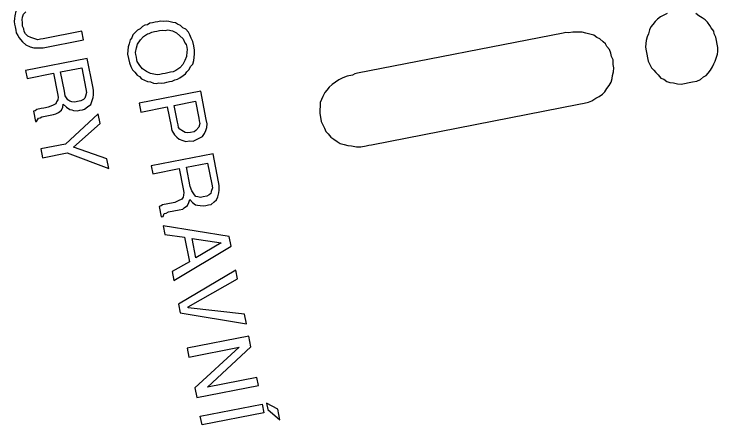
# Model space of a CAD drawing. Extents: x -545736 to -544888, y -1122892 to -1119128.
# Drawn here: x -545071.21 to -545065.54, y -1122824.64 to -1122821.33 of the extents above; entities that cross this region are included whole.
import ezdxf

# ---------------------------------------------------------------- set-up
doc = ezdxf.new("R2010")
doc.units = 0
doc.layers.add('Rozpiska', color=7, linetype='Continuous')

msp = doc.modelspace()

# ---------------------------------------------------------------- linework, layer by layer
at = {"layer": 'Rozpiska'}
for p, q in [((-545071.2068, -1122821.3407), (-545071.2097, -1122821.3634)), ((-545071.1995, -1122821.3023), (-545071.2068, -1122821.3407)), ((-545071.1487, -1122821.3736), (-545071.1457, -1122821.3509)), ((-545071.1457, -1122821.3509), (-545071.1357, -1122821.3268)), ((-545071.1357, -1122821.3268), (-545071.1171, -1122821.3084)), ((-545065.9991, -1122821.3479), (-545066.0248, -1122821.3677)), ((-545065.972, -1122821.3353), (-545065.9991, -1122821.3479)), ((-545065.945, -1122821.3226), (-545065.972, -1122821.3353)), ((-545065.6906, -1122821.3393), (-545065.7161, -1122821.3221)), ((-545065.6651, -1122821.3564), (-545065.6906, -1122821.3393)), ((-545065.6396, -1122821.3736), (-545065.6651, -1122821.3564)), ((-545071.2097, -1122821.3634), (-545071.2127, -1122821.3861)), ((-545071.2127, -1122821.3861), (-545071.2085, -1122821.4075)), ((-545071.2085, -1122821.4075), (-545071.2043, -1122821.4288)), ((-545071.1445, -1122821.395), (-545071.1487, -1122821.3736)), ((-545071.146, -1122821.4248), (-545071.1445, -1122821.395)), ((-545066.0605, -1122821.4117), (-545066.079, -1122821.4301)), ((-545066.0433, -1122821.3861), (-545066.0605, -1122821.4117)), ((-545066.0248, -1122821.3677), (-545066.0433, -1122821.3861)), ((-545065.6212, -1122821.3921), (-545065.6396, -1122821.3736)), ((-545065.6014, -1122821.4178), (-545065.6212, -1122821.3921)), ((-545071.2043, -1122821.4288), (-545071.1988, -1122821.4573)), ((-545071.1988, -1122821.4573), (-545071.1946, -1122821.4786)), ((-545071.1347, -1122821.4447), (-545071.146, -1122821.4248)), ((-545071.1306, -1122821.4661), (-545071.1347, -1122821.4447)), ((-545071.1193, -1122821.486), (-545071.1306, -1122821.4661)), ((-545070.6658, -1122821.4637), (-545070.9787, -1122821.525)), ((-545070.6519, -1122821.5349), (-545070.6658, -1122821.4637)), ((-545066.706, -1122821.4715), (-545066.7416, -1122821.4785)), ((-545066.6691, -1122821.4717), (-545066.706, -1122821.4715)), ((-545066.6321, -1122821.4718), (-545066.6691, -1122821.4717)), ((-545066.0891, -1122821.4542), (-545066.0977, -1122821.4854)), ((-545066.079, -1122821.4301), (-545066.0891, -1122821.4542)), ((-545065.5901, -1122821.4378), (-545065.6014, -1122821.4178)), ((-545065.5703, -1122821.4634), (-545065.5901, -1122821.4378)), ((-545065.5662, -1122821.4848), (-545065.5703, -1122821.4634)), ((-545071.1946, -1122821.4786), (-545071.1833, -1122821.4986)), ((-545071.1833, -1122821.4986), (-545071.172, -1122821.5185)), ((-545071.172, -1122821.5185), (-545071.1621, -1122821.5313)), ((-545071.1009, -1122821.5046), (-545071.1193, -1122821.486)), ((-545071.0768, -1122821.5146), (-545071.1009, -1122821.5046)), ((-545071.0526, -1122821.5247), (-545071.0768, -1122821.5146)), ((-545071.0214, -1122821.5333), (-545071.0526, -1122821.5247)), ((-545070.9787, -1122821.525), (-545071.0001, -1122821.5292)), ((-545066.7856, -1122821.4797), (-545068.4428, -1122821.8041)), ((-545066.7643, -1122821.4756), (-545066.7856, -1122821.4797)), ((-545066.7416, -1122821.4785), (-545066.7643, -1122821.4756)), ((-545066.6009, -1122821.4805), (-545066.6321, -1122821.4718)), ((-545066.5696, -1122821.4892), (-545066.6009, -1122821.4805)), ((-545066.5384, -1122821.4978), (-545066.5696, -1122821.4892)), ((-545066.5129, -1122821.515), (-545066.5384, -1122821.4978)), ((-545066.4888, -1122821.525), (-545066.5129, -1122821.515)), ((-545066.4619, -1122821.5493), (-545066.4888, -1122821.525)), ((-545066.1078, -1122821.5095), (-545066.1164, -1122821.5408)), ((-545066.0977, -1122821.4854), (-545066.1078, -1122821.5095)), ((-545065.5535, -1122821.5118), (-545065.5662, -1122821.4848)), ((-545065.5479, -1122821.5403), (-545065.5535, -1122821.5118)), ((-545071.1621, -1122821.5313), (-545071.1437, -1122821.5499)), ((-545071.1437, -1122821.5499), (-545071.1168, -1122821.5742)), ((-545071.1168, -1122821.5742), (-545071.0842, -1122821.5899)), ((-545071.0001, -1122821.5292), (-545071.0214, -1122821.5333)), ((-545070.979, -1122821.5989), (-545070.6519, -1122821.5349)), ((-545066.4435, -1122821.5678), (-545066.4619, -1122821.5493)), ((-545066.4322, -1122821.5878), (-545066.4435, -1122821.5678)), ((-545066.1194, -1122821.5635), (-545066.1209, -1122821.5933)), ((-545066.1164, -1122821.5408), (-545066.1194, -1122821.5635)), ((-545065.5423, -1122821.5687), (-545065.5479, -1122821.5403)), ((-545065.5368, -1122821.5972), (-545065.5423, -1122821.5687)), ((-545071.0842, -1122821.5899), (-545071.0529, -1122821.5986)), ((-545071.0529, -1122821.5986), (-545071.016, -1122821.5987)), ((-545071.016, -1122821.5987), (-545070.979, -1122821.5989)), ((-545066.4124, -1122821.6135), (-545066.4322, -1122821.5878)), ((-545066.3997, -1122821.6405), (-545066.4124, -1122821.6135)), ((-545066.3941, -1122821.669), (-545066.3997, -1122821.6405)), ((-545066.1209, -1122821.5933), (-545066.1154, -1122821.6218)), ((-545066.1154, -1122821.6218), (-545066.1098, -1122821.6502)), ((-545065.5413, -1122821.6497), (-545065.5383, -1122821.627)), ((-545065.5383, -1122821.627), (-545065.5368, -1122821.5972)), ((-545066.3814, -1122821.696), (-545066.3941, -1122821.669)), ((-545066.3816, -1122821.733), (-545066.3814, -1122821.696)), ((-545066.1098, -1122821.6502), (-545066.1042, -1122821.6787)), ((-545066.1042, -1122821.6787), (-545066.0987, -1122821.7071)), ((-545065.56, -1122821.7051), (-545065.5499, -1122821.681)), ((-545065.5499, -1122821.681), (-545065.5413, -1122821.6497)), ((-545066.376, -1122821.7614), (-545066.3816, -1122821.733)), ((-545066.0987, -1122821.7071), (-545066.086, -1122821.7342)), ((-545066.086, -1122821.7342), (-545066.0733, -1122821.7612)), ((-545065.5972, -1122821.7788), (-545065.5801, -1122821.7533)), ((-545065.5801, -1122821.7533), (-545065.57, -1122821.7292)), ((-545065.57, -1122821.7292), (-545065.56, -1122821.7051)), ((-545068.4641, -1122821.8082), (-545068.4841, -1122821.8195)), ((-545068.4428, -1122821.8041), (-545068.4641, -1122821.8082)), ((-545066.3862, -1122821.8225), (-545066.3776, -1122821.7913)), ((-545066.3776, -1122821.7913), (-545066.376, -1122821.7614)), ((-545066.0733, -1122821.7612), (-545066.0549, -1122821.7798)), ((-545066.0549, -1122821.7798), (-545066.0365, -1122821.7984)), ((-545066.0365, -1122821.7984), (-545066.0181, -1122821.8169)), ((-545065.6329, -1122821.8228), (-545065.6144, -1122821.8044)), ((-545065.6144, -1122821.8044), (-545065.5972, -1122821.7788)), ((-545068.5951, -1122821.856), (-545068.6208, -1122821.8758)), ((-545068.5609, -1122821.842), (-545068.5951, -1122821.856)), ((-545068.5268, -1122821.8279), (-545068.5609, -1122821.842)), ((-545068.4841, -1122821.8195), (-545068.5268, -1122821.8279)), ((-545066.3978, -1122821.8765), (-545066.3892, -1122821.8452)), ((-545066.3892, -1122821.8452), (-545066.3862, -1122821.8225)), ((-545066.0181, -1122821.8169), (-545065.9983, -1122821.8426)), ((-545065.9983, -1122821.8426), (-545065.9742, -1122821.8526)), ((-545065.9742, -1122821.8526), (-545065.9487, -1122821.8698)), ((-545065.7412, -1122821.8735), (-545065.7056, -1122821.8665)), ((-545065.7056, -1122821.8665), (-545065.6785, -1122821.8538)), ((-545065.6785, -1122821.8538), (-545065.6529, -1122821.834)), ((-545065.6529, -1122821.834), (-545065.6329, -1122821.8228)), ((-545068.6721, -1122821.9154), (-545068.6893, -1122821.9409)), ((-545068.6464, -1122821.8956), (-545068.6721, -1122821.9154)), ((-545068.6208, -1122821.8758), (-545068.6464, -1122821.8956)), ((-545066.4321, -1122821.9275), (-545066.415, -1122821.902)), ((-545066.415, -1122821.902), (-545066.3978, -1122821.8765)), ((-545065.9487, -1122821.8698), (-545065.9245, -1122821.8798)), ((-545065.9245, -1122821.8798), (-545065.8947, -1122821.8814)), ((-545065.8947, -1122821.8814), (-545065.8635, -1122821.89)), ((-545065.8635, -1122821.89), (-545065.8336, -1122821.8916)), ((-545065.8336, -1122821.8916), (-545065.8052, -1122821.886)), ((-545065.8052, -1122821.886), (-545065.7696, -1122821.879)), ((-545065.7696, -1122821.879), (-545065.7412, -1122821.8735)), ((-545068.7078, -1122821.9593), (-545068.7236, -1122821.9919)), ((-545068.6893, -1122821.9409), (-545068.7078, -1122821.9593)), ((-545066.4935, -1122821.9912), (-545066.4679, -1122821.9714)), ((-545066.4679, -1122821.9714), (-545066.4493, -1122821.953)), ((-545066.4493, -1122821.953), (-545066.4321, -1122821.9275)), ((-545068.7336, -1122822.0161), (-545068.7437, -1122822.0402)), ((-545068.7236, -1122821.9919), (-545068.7336, -1122822.0161)), ((-545066.616, -1122822.0447), (-545066.5804, -1122822.0377)), ((-545066.5804, -1122822.0377), (-545066.5534, -1122822.0251)), ((-545066.5534, -1122822.0251), (-545066.5206, -1122822.0039)), ((-545066.5206, -1122822.0039), (-545066.4935, -1122821.9912)), ((-545068.7452, -1122822.07), (-545068.7468, -1122822.0999)), ((-545068.7437, -1122822.0402), (-545068.7452, -1122822.07)), ((-545068.3301, -1122822.3802), (-545066.6587, -1122822.053)), ((-545066.6587, -1122822.053), (-545066.616, -1122822.0447)), ((-545070.5349, -1122822.1323), (-545070.7975, -1122822.3757)), ((-545070.5196, -1122822.2105), (-545070.5349, -1122822.1323)), ((-545068.7468, -1122822.0999), (-545068.7483, -1122822.1297)), ((-545068.7483, -1122822.1297), (-545068.7428, -1122822.1582)), ((-545068.7428, -1122822.1582), (-545068.7358, -1122822.1937)), ((-545068.7358, -1122822.1937), (-545068.7231, -1122822.2208)), ((-545070.7336, -1122822.4001), (-545070.5196, -1122822.2105)), ((-545068.7231, -1122822.2208), (-545068.7104, -1122822.2478)), ((-545068.7104, -1122822.2478), (-545068.6977, -1122822.2749)), ((-545068.6977, -1122822.2749), (-545068.6793, -1122822.2934)), ((-545068.6793, -1122822.2934), (-545068.6596, -1122822.3191)), ((-545068.6596, -1122822.3191), (-545068.634, -1122822.3363)), ((-545070.7975, -1122822.3757), (-545070.9966, -1122822.4147)), ((-545068.634, -1122822.3363), (-545068.6085, -1122822.3534)), ((-545068.6085, -1122822.3534), (-545068.583, -1122822.3706)), ((-545068.583, -1122822.3706), (-545068.5518, -1122822.3793)), ((-545068.5518, -1122822.3793), (-545068.5205, -1122822.3879)), ((-545070.9966, -1122822.4147), (-545070.9827, -1122822.4858)), ((-545070.4639, -1122822.495), (-545070.7336, -1122822.4001)), ((-545068.5205, -1122822.3879), (-545068.4907, -1122822.3895)), ((-545068.4907, -1122822.3895), (-545068.4524, -1122822.3967)), ((-545068.4524, -1122822.3967), (-545068.4154, -1122822.3969)), ((-545068.4154, -1122822.3969), (-545068.3727, -1122822.3885)), ((-545068.3727, -1122822.3885), (-545068.3514, -1122822.3843)), ((-545068.3514, -1122822.3843), (-545068.3301, -1122822.3802)), ((-545070.9827, -1122822.4858), (-545070.7835, -1122822.4468)), ((-545070.7835, -1122822.4468), (-545070.4486, -1122822.5733)), ((-545070.4486, -1122822.5733), (-545070.4639, -1122822.495)), ((-545069.4244, -1122823.3919), (-545069.8875, -1122823.6672)), ((-545069.4105, -1122823.463), (-545069.4244, -1122823.3919)), ((-545069.8094, -1122823.6888), (-545069.4105, -1122823.463)), ((-545069.8875, -1122823.6672), (-545069.8735, -1122823.7383)), ((-545069.8735, -1122823.7383), (-545069.3395, -1122823.8258)), ((-545069.808, -1122823.6959), (-545069.8094, -1122823.6888)), ((-545069.3548, -1122823.7475), (-545069.808, -1122823.6959)), ((-545069.3395, -1122823.8258), (-545069.3548, -1122823.7475)), ((-545069.32, -1122823.9253), (-545069.8179, -1122824.0228)), ((-545069.3033, -1122824.0107), (-545069.32, -1122823.9253)), ((-545069.8179, -1122824.0228), (-545069.8039, -1122824.0939)), ((-545069.8039, -1122824.0939), (-545069.3985, -1122824.0145)), ((-545069.3985, -1122824.0145), (-545069.7552, -1122824.3428)), ((-545069.6529, -1122824.3376), (-545069.3033, -1122824.0107)), ((-545069.2546, -1122824.2596), (-545069.6529, -1122824.3376)), ((-545069.242, -1122824.3236), (-545069.2546, -1122824.2596)), ((-545069.7552, -1122824.3428), (-545069.7399, -1122824.4211)), ((-545069.7399, -1122824.4211), (-545069.242, -1122824.3236)), ((-545069.7107, -1122824.5704), (-545069.2128, -1122824.473)), ((-545069.2128, -1122824.473), (-545069.1989, -1122824.5441)), ((-545069.0865, -1122824.5147), (-545069.1772, -1122824.466)), ((-545069.1772, -1122824.466), (-545069.1675, -1122824.5158)), ((-545069.1675, -1122824.5158), (-545069.0698, -1122824.6001)), ((-545069.0698, -1122824.6001), (-545069.0865, -1122824.5147)), ((-545069.6967, -1122824.6415), (-545069.7107, -1122824.5704)), ((-545069.1989, -1122824.5441), (-545069.6967, -1122824.6415))]:
    msp.add_line(p, q, dxfattribs=at)
for points in [[(-545070.2955, -1122821.6202), (-545070.297, -1122821.65), (-545070.29, -1122821.6856), (-545070.2831, -1122821.7211), (-545070.2704, -1122821.7482), (-545070.2577, -1122821.7753), (-545070.2393, -1122821.7938), (-545070.2195, -1122821.8195), (-545070.2025, -1122821.8309), (-545070.1841, -1122821.8495), (-545070.16, -1122821.8595), (-545070.1359, -1122821.8696), (-545070.1131, -1122821.8725), (-545070.089, -1122821.8826), (-545070.0663, -1122821.8855), (-545070.045, -1122821.8813), (-545070.0222, -1122821.8843), (-545070.0009, -1122821.8801), (-545069.9796, -1122821.8759), (-545069.9582, -1122821.8717), (-545069.9369, -1122821.8676), (-545069.9169, -1122821.8563), (-545069.8956, -1122821.8521), (-545069.8757, -1122821.8408), (-545069.85, -1122821.821), (-545069.83, -1122821.8097), (-545069.8186, -1122821.7927), (-545069.8001, -1122821.7743), (-545069.79, -1122821.7502), (-545069.7715, -1122821.7318), (-545069.7628, -1122821.7006), (-545069.7599, -1122821.6778), (-545069.7583, -1122821.648), (-545069.7568, -1122821.6181), (-545069.7637, -1122821.5826), (-545069.7707, -1122821.547), (-545069.7834, -1122821.52), (-545069.7961, -1122821.4929), (-545069.8073, -1122821.473), (-545069.8271, -1122821.4473), (-545069.8513, -1122821.4372), (-545069.8697, -1122821.4187), (-545069.8938, -1122821.4086), (-545069.9108, -1122821.3972), (-545069.9335, -1122821.3943), (-545069.9647, -1122821.3856), (-545069.9875, -1122821.3827), (-545070.0088, -1122821.3868), (-545070.0315, -1122821.3839), (-545070.0529, -1122821.3881), (-545070.0742, -1122821.3923), (-545070.0956, -1122821.3964), (-545070.1169, -1122821.4006), (-545070.1368, -1122821.4119), (-545070.1582, -1122821.4161), (-545070.1781, -1122821.4274), (-545070.1967, -1122821.4458), (-545070.2166, -1122821.4571), (-545070.2352, -1122821.4755), (-545070.2537, -1122821.4939), (-545070.2638, -1122821.518), (-545070.2752, -1122821.535), (-545070.2839, -1122821.5662), (-545070.2939, -1122821.5903), (-545070.2955, -1122821.6202)], [(-545070.2219, -1122821.6944), (-545070.226, -1122821.6731), (-545070.2302, -1122821.6517), (-545070.233, -1122821.6375), (-545070.2257, -1122821.5992), (-545070.2171, -1122821.5679), (-545070.1942, -1122821.5339), (-545070.1699, -1122821.507), (-545070.1371, -1122821.4858), (-545070.1229, -1122821.483), (-545070.103, -1122821.4717), (-545070.0816, -1122821.4676), (-545070.0603, -1122821.4634), (-545070.039, -1122821.4592), (-545070.0176, -1122821.455), (-545069.9949, -1122821.458), (-545069.9736, -1122821.4538), (-545069.9352, -1122821.4611), (-545069.9026, -1122821.4768), (-545069.8757, -1122821.5011), (-545069.8488, -1122821.5254), (-545069.8347, -1122821.5595), (-545069.8248, -1122821.5724), (-545069.8206, -1122821.5937), (-545069.8165, -1122821.6151), (-545069.8208, -1122821.6307), (-545069.8209, -1122821.6676), (-545069.8367, -1122821.7002), (-545069.8525, -1122821.7329), (-545069.8767, -1122821.7598), (-545069.9095, -1122821.781), (-545069.9295, -1122821.7923), (-545069.9508, -1122821.7964), (-545069.9721, -1122821.8006), (-545069.9935, -1122821.8048), (-545070.0148, -1122821.809), (-545070.0362, -1122821.8131), (-545070.0575, -1122821.8173), (-545070.0731, -1122821.813), (-545070.1115, -1122821.8057), (-545070.1441, -1122821.7899), (-545070.1781, -1122821.7671), (-545070.1979, -1122821.7414), (-545070.2191, -1122821.7086), (-545070.2219, -1122821.6944)], [(-545071.108, -1122821.8457), (-545070.8946, -1122821.8039), (-545070.8626, -1122821.9675), (-545070.857, -1122821.9959), (-545070.8599, -1122822.0187), (-545070.8714, -1122822.0357), (-545070.8757, -1122822.0513), (-545070.9028, -1122822.064), (-545070.9369, -1122822.078), (-545070.9583, -1122822.0822), (-545070.9725, -1122822.085), (-545070.9938, -1122822.0892), (-545071.0294, -1122822.0961), (-545071.0422, -1122822.106), (-545071.0565, -1122822.1088), (-545071.0398, -1122822.1942), (-545071.0326, -1122822.1928), (-545071.0155, -1122822.1673), (-545071.0013, -1122822.1645), (-545070.9884, -1122822.1546), (-545070.896, -1122822.1365), (-545070.8746, -1122822.1323), (-545070.8547, -1122822.121), (-545070.829, -1122822.1012), (-545070.819, -1122822.0771), (-545070.816, -1122822.0544), (-545070.7891, -1122822.0787), (-545070.7636, -1122822.0958), (-545070.748, -1122822.1001), (-545070.7324, -1122822.1045), (-545070.7025, -1122822.106), (-545070.6812, -1122822.1018), (-545070.6599, -1122822.0977), (-545070.6456, -1122822.0949), (-545070.62, -1122822.0751), (-545070.5943, -1122822.0553), (-545070.5843, -1122822.0312), (-545070.5756, -1122821.9999), (-545070.5727, -1122821.9772), (-545070.5725, -1122821.9403), (-545070.5781, -1122821.9118), (-545070.6226, -1122821.6842), (-545071.1205, -1122821.7817), (-545071.108, -1122821.8457)], [(-545070.8377, -1122821.7928), (-545070.667, -1122821.7594), (-545070.6336, -1122821.9301), (-545070.628, -1122821.9585), (-545070.6367, -1122821.9897), (-545070.641, -1122822.0054), (-545070.6538, -1122822.0153), (-545070.6738, -1122822.0265), (-545070.7022, -1122822.0321), (-545070.7236, -1122822.0363), (-545070.7463, -1122822.0334), (-545070.7619, -1122822.029), (-545070.7789, -1122822.0176), (-545070.8001, -1122821.9848), (-545070.8071, -1122821.9492), (-545070.8377, -1122821.7928)], [(-545070.1909, -1122822.1167), (-545069.9775, -1122822.0749), (-545069.9469, -1122822.2314), (-545069.9427, -1122822.2527), (-545069.94, -1122822.2669), (-545069.9188, -1122822.2997), (-545069.9004, -1122822.3183), (-545069.882, -1122822.3368), (-545069.8507, -1122822.3455), (-545069.8266, -1122822.3555), (-545069.7982, -1122822.35), (-545069.7683, -1122822.3515), (-545069.7413, -1122822.3388), (-545069.7213, -1122822.3275), (-545069.6943, -1122822.3148), (-545069.6771, -1122822.2893), (-545069.6671, -1122822.2652), (-545069.657, -1122822.2411), (-545069.6555, -1122822.2113), (-545069.6624, -1122822.1757), (-545069.707, -1122821.9481), (-545070.2048, -1122822.0455), (-545070.1909, -1122822.1167)], [(-545069.9206, -1122822.0638), (-545069.7499, -1122822.0304), (-545069.7235, -1122822.1655), (-545069.7193, -1122822.1868), (-545069.7151, -1122822.2082), (-545069.7238, -1122822.2394), (-545069.7481, -1122822.2663), (-545069.7609, -1122822.2762), (-545069.7894, -1122822.2818), (-545069.8107, -1122822.2859), (-545069.8334, -1122822.283), (-545069.8589, -1122822.2658), (-545069.8759, -1122822.2544), (-545069.8858, -1122822.2416), (-545069.89, -1122822.2202), (-545069.8942, -1122822.1989), (-545069.9206, -1122822.0638)], [(-545069.6081, -1122822.4531), (-545070.106, -1122822.5505), (-545070.0935, -1122822.6145), (-545069.8801, -1122822.5728), (-545069.8481, -1122822.7363), (-545069.8425, -1122822.7648), (-545069.8454, -1122822.7875), (-545069.8498, -1122822.8031), (-545069.8612, -1122822.8202), (-545069.8883, -1122822.8328), (-545069.9153, -1122822.8455), (-545069.9438, -1122822.8511), (-545069.958, -1122822.8539), (-545069.9722, -1122822.8566), (-545070.0149, -1122822.865), (-545070.0277, -1122822.8749), (-545070.042, -1122822.8777), (-545070.0253, -1122822.963), (-545070.011, -1122822.9602), (-545070.001, -1122822.9361), (-545069.9868, -1122822.9333), (-545069.9668, -1122822.9221), (-545069.8815, -1122822.9053), (-545069.853, -1122822.8998), (-545069.8402, -1122822.8899), (-545069.8145, -1122822.8701), (-545069.8045, -1122822.846), (-545069.7944, -1122822.8218), (-545069.7746, -1122822.8475), (-545069.7491, -1122822.8647), (-545069.7335, -1122822.869), (-545069.7108, -1122822.8719), (-545069.688, -1122822.8749), (-545069.6667, -1122822.8707), (-545069.6454, -1122822.8665), (-545069.624, -1122822.8623), (-545069.5984, -1122822.8426), (-545069.5798, -1122822.8242), (-545069.5698, -1122822.8), (-545069.5611, -1122822.7688), (-545069.5582, -1122822.7461), (-545069.558, -1122822.7091), (-545069.5636, -1122822.6807), (-545069.6081, -1122822.4531)], [(-545069.8232, -1122822.5616), (-545069.6525, -1122822.5282), (-545069.6191, -1122822.6989), (-545069.6135, -1122822.7274), (-545069.6222, -1122822.7586), (-545069.6265, -1122822.7742), (-545069.6393, -1122822.7841), (-545069.6593, -1122822.7954), (-545069.6877, -1122822.801), (-545069.7091, -1122822.8051), (-545069.7318, -1122822.8022), (-545069.7474, -1122822.7979), (-545069.7573, -1122822.785), (-545069.7785, -1122822.7523), (-545069.7926, -1122822.7181), (-545069.8232, -1122822.5616)], [(-545070.0113, -1122823.0342), (-545069.9974, -1122823.1053), (-545069.8383, -1122823.1258), (-545069.7993, -1122823.325), (-545069.939, -1122823.404), (-545069.925, -1122823.4751), (-545069.462, -1122823.1999), (-545069.4773, -1122823.1216), (-545070.0113, -1122823.0342)], [(-545069.7772, -1122823.136), (-545069.5414, -1122823.1711), (-545069.7466, -1122823.2925), (-545069.7772, -1122823.136)]]:
    msp.add_lwpolyline(points, dxfattribs=at)

doc.saveas('drawing.dxf')
